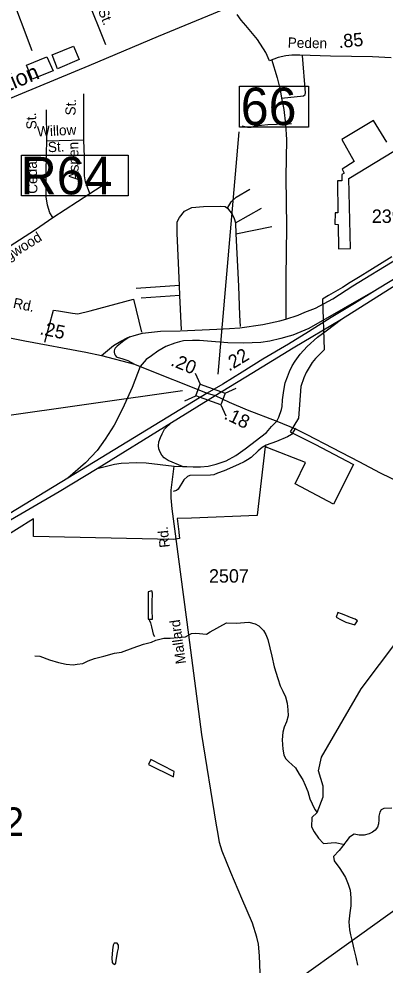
# Model space of a CAD drawing. Extents: x 2082433 to 2279600, y 546599 to 755198.
# Drawn here: x 2200262 to 2203681, y 633757 to 642580 of the extents above; entities that cross this region are included whole.
import ezdxf

# ---------------------------------------------------------------- set-up
doc = ezdxf.new("R2010")
doc.units = 0
for name, color, linetype in [('Exist Boundary Political City Limit New', 7, 'Continuous'), ('Exist Civil Demographics City Label', 7, 'Continuous'), ('Exist Cultural Manufacturing Building Footprint', 7, 'Continuous'), ('Exist Cultural Warehouse Building Footprint', 7, 'Continuous'), ('Exist Hydrographic Creek Single Shore', 7, 'Continuous'), ('Exist Hydrographic Misc Water Feature', 7, 'Continuous'), ('Exist Railroad Mainline', 7, 'Continuous'), ('Exist Railroad Mainline Label', 7, 'Continuous'), ('Exist Railroad Structure Bridge Number Label', 7, 'Continuous'), ('Exist Road Non-System Type 51', 7, 'Continuous'), ('Exist Road Non-System Type 51 Label', 7, 'Continuous'), ('Exist Road Primary Interstate Divided Center Attributed', 7, 'Continuous'), ('Exist Road Primary Interstate Mileage Hundredths English Label', 7, 'Continuous'), ('Exist Road Primary Interstate Ramp 1 Lane Attributed', 7, 'Continuous'), ('Exist Road Primary Interstate Service Attributed', 7, 'Continuous'), ('Exist Road Primary US Attributed', 7, 'Continuous'), ('Exist Road Primary US Mileage Hundredths English Label', 7, 'Continuous'), ('Exist Road Primary US Structure Standard Bridge CELL', 7, 'Continuous'), ('Exist Road Primary US Structure Standard Bridge Number Label', 7, 'Continuous'), ('Exist Road Secondary Mileage Hundredths English Label', 7, 'Continuous'), ('Exist Road Secondary Type 51 Attributed', 7, 'Continuous'), ('Exist Road Secondary Type 51 Label', 7, 'Continuous'), ('Exist Road Secondary Type 51 Number Label', 7, 'Continuous'), ('Exist Utilities Electrical Transmission Line', 7, 'Continuous'), ('Map Preparation Boundary City Limit Buffer Line', 7, 'Continuous')]:
    doc.layers.add(name, color=color, linetype=linetype)

msp = doc.modelspace()

# ---------------------------------------------------------------- linework, layer by layer
at = {"layer": 'Exist Boundary Political City Limit New'}
msp.add_lwpolyline([(2203745, 640359.7), (2203537.2, 640232.3), (2203449.8, 640179), (2203353.8, 640120.4), (2203282, 640076.7), (2203153.8, 640000), (2203097.8, 639966.5), (2203111, 639493.4), (2203030.8, 639412.1), (2203000.5, 639376.4), (2202943.5, 639282.6), (2202921.5, 639233.5), (2202894, 639152.1), (2202871.2, 638855.6), (2202796.2, 638728.6), (2203024.8, 638614.1), (2203387, 638425.3), (2203200.8, 638053.6), (2202841.8, 638246.1), (2202939.2, 638442.2), (2202586.8, 638580.6), (2202577.5, 638584.6), (2202560.8, 638592.7), (2202487, 637952.7), (2202486.8, 637950.1), (2201875, 637925.9), (2201738.8, 637920.6), (2201754, 637798.2), (2201755, 637790.8), (2201762.5, 637734.4), (2201703, 637725.5), (2200397.8, 637753.4), (2200399.2, 637917.5), (2200077.2, 637720.2)], dxfattribs=at)
at = {"layer": 'Exist Cultural Manufacturing Building Footprint'}
msp.add_lwpolyline([(2203696.1, 641431.4), (2203572.3, 641633), (2203275.8, 641454.4), (2203391, 641249.9), (2203281.6, 641177.8), (2203298.8, 641140.4), (2203278.7, 641128.9), (2203275.8, 641071.2), (2203235.5, 641068.4), (2203241.3, 640771.6), (2203215.4, 640771.6), (2203212.5, 640665), (2203244.1, 640662.1), (2203247, 640434.5), (2203359.3, 640437.4), (2203342, 641091.4), (2203920.6, 641442.9)], dxfattribs=at)
at = {"layer": 'Exist Cultural Warehouse Building Footprint'}
for points in [[(2200571.9, 642244.4), (2200773.2, 642325.4), (2200826.1, 642200.5), (2200623.6, 642114.9)], [(2200334.5, 642149.8), (2200524.6, 642225.3), (2200583.1, 642095.8), (2200387.4, 642018.1)]]:
    msp.add_lwpolyline(points, close=True, dxfattribs=at)
at = {"layer": 'Exist Hydrographic Creek Single Shore'}
for points in [[(2203046.4, 635180.5), (2203102.6, 635327.5), (2203102.6, 635426.7), (2203060.1, 635568.4), (2203088.4, 635697.2), (2203458.5, 636332.6), (2203962.5, 637001.3), (2204275.4, 637502.1), (2204366.5, 637672.1)], [(2201540.4, 636786.2), (2201615.3, 636805.5), (2201674.7, 636804.8), (2201816.7, 636817.9), (2201874.6, 636849.5), (2201914.8, 636852.6), (2202014.3, 636841.8), (2202048.7, 636864.2), (2202201.5, 636949.1), (2202289.5, 636944.5), (2202408.3, 636953.7), (2202467, 636938.3), (2202502.6, 636920.1), (2202520.4, 636900.3), (2202546.7, 636878.5), (2202567, 636840.6), (2202587.5, 636794.5), (2202603.9, 636715), (2202624.6, 636636.8), (2202644.9, 636537.2), (2202679.9, 636429.3), (2202702.1, 636359.9), (2202726.9, 636309.9), (2202750.9, 636258), (2202767.7, 636200.3), (2202773.6, 636136.2), (2202776.1, 636080.2), (2202760.3, 636026.2), (2202738.8, 635976), (2202727.1, 635927.9), (2202721.8, 635858.1), (2202726.7, 635770.1), (2202734.7, 635718.3), (2202751.1, 635684.1), (2202781, 635652.4), (2202811.2, 635628.8), (2202843.2, 635596.8), (2202880.1, 635537.3), (2202914.3, 635485.5), (2202936.3, 635433.5), (2202959, 635375.7), (2202979.3, 635306.2), (2202999.6, 635260.1), (2203025.9, 635208.3), (2203046.4, 635180.5), (2202997.7, 635131.9), (2202994.9, 635046.8), (2203020.4, 634998.7), (2203060.1, 634939.1), (2203105.5, 634890.9), (2203216, 634899.4), (2203306.7, 634882.4)], [(2200411.4, 636641.7), (2200457.6, 636638), (2200547.6, 636604.9), (2200633.5, 636577.3), (2200703.6, 636561.9), (2200767.6, 636558.3), (2200805.4, 636562.8), (2200857.8, 636569), (2200909.5, 636593.3), (2200969.2, 636615.5), (2201055.1, 636636.2), (2201155.2, 636666.9), (2201219, 636675.9), (2201328.6, 636714.5), (2201425.8, 636750), (2201501.1, 636769.3), (2201540.4, 636786.2)], [(2203743.7, 635221.2), (2203669.9, 635216.9), (2203645.7, 635204.7), (2203631.8, 635182.5), (2203624.2, 635146.3), (2203622.4, 635110.5), (2203620.7, 635074.7), (2203611.1, 635044.5), (2203588.9, 635014.2), (2203565.1, 634996.3), (2203531.3, 634981.9), (2203485.6, 634969.8), (2203439.4, 634969.4), (2203391.5, 634977), (2203367.9, 634962.8), (2203345.7, 634946.6), (2203314, 634906.5), (2203286.3, 634870.5), (2203252.4, 634826.1), (2203198.9, 634769.7)], [(2203198.9, 634769.7), (2203207.1, 634727.9), (2203229.5, 634696.1), (2203253.5, 634666.1), (2203287.7, 634614.3), (2203312.3, 634572.5), (2203336.7, 634512.9), (2203355.2, 634454.9), (2203361.5, 634383), (2203360.1, 634311), (2203350.5, 634245.1), (2203342.7, 634161.1), (2203347.4, 634087), (2203357.8, 634039.2), (2203374.7, 633977.1), (2203388.6, 633905.6), (2203407.3, 633831.4), (2203423.7, 633755.9)]]:
    msp.add_lwpolyline(points, dxfattribs=at)
at = {"layer": 'Exist Hydrographic Misc Water Feature'}
for points in [[(2201476.3, 636983), (2201508.3, 636983.4), (2201505.8, 637071), (2201505.4, 637165.2), (2201509.1, 637197), (2201509.1, 637225), (2201502.9, 637247.1), (2201468.9, 637236.8), (2201470.3, 636983.1), (2201476.3, 636983)], [(2201476.3, 636983), (2201482.4, 636969.1), (2201490.8, 636947.1), (2201500.9, 636911.1), (2201510.9, 636869.5), (2201517.3, 636843.4), (2201529.8, 636821.2)], [(2203398.2, 636928.4), (2203423.5, 636968.4), (2203401.5, 636982.3), (2203357.4, 636997.8), (2203315.4, 637015.6), (2203273.2, 637033.3), (2203239.1, 637043.3), (2203223.7, 637001), (2203269.9, 636975.4), (2203315.6, 636953.9), (2203398.2, 636928.4)], [(2201706.3, 635511.3), (2201712.1, 635561.1), (2201493.3, 635673.7), (2201472, 635627.4), (2201706.3, 635511.3)], [(2201156.6, 633764.1), (2201166.7, 633776.3), (2201170.1, 633802.1), (2201176.1, 633838.2), (2201183.7, 633878.4), (2201193.5, 633914.2), (2201193.5, 633944.2), (2201181.2, 633960.3), (2201153.1, 633960.1), (2201141.4, 633944), (2201135.9, 633899.8), (2201130.6, 633821.9), (2201132.8, 633781.8), (2201142.7, 633770.2), (2201152.9, 633764.2), (2201156.6, 633764.1)]]:
    msp.add_lwpolyline(points, dxfattribs=at)
at = {"layer": 'Exist Railroad Mainline'}
msp.add_lwpolyline([(2198662.3, 641217.8), (2199555.7, 641581.1), (2200130.4, 641819), (2200916.9, 642145.5), (2201567.1, 642419.5), (2202275.6, 642710.8), (2202521.6, 642814.3)], dxfattribs=at)
at = {"layer": 'Exist Railroad Structure Bridge Number Label'}
msp.add_lwpolyline([(2200285.8, 641309.2), (2201281.2, 641309.2), (2201281.2, 640929.3), (2200285.8, 640929.3)], close=True, dxfattribs=at)
at = {"layer": 'Exist Road Non-System Type 51'}
for p, q in [((2201073.4, 642339.1), (2200701.3, 643270.4)), ((2200868.6, 641448.3), (2200867.2, 641881.7)), ((2200523.2, 641441.3), (2200520.4, 641733.5)), ((2202751.6, 641598.2), (2202807.5, 641603.8)), ((2200868.6, 641448.3), (2200523.2, 641441.3)), ((2200923.1, 640950.5), (2201092.3, 641061)), ((2200579.8, 640727.5), (2200923.1, 640950.5)), ((2202283.2, 640676.8), (2202526.5, 640813.9)), ((2202283.2, 640676.8), (2202287.4, 640574.8)), ((2202287.4, 640574.8), (2202623, 640644.7)), ((2201763.1, 640092.4), (2201357.6, 640067.2)), ((2201765.9, 640000.1), (2201763.1, 640092.4)), ((2201765.9, 640000.1), (2201405.1, 639974.9)), ((2201780.6, 639682), (2201765.9, 640000.1)), ((2201333.8, 639967.9), (2201407.2, 639659.6))]:
    msp.add_line(p, q, dxfattribs=at)
for points in [[(2200093.3, 643035.9), (2200175.8, 642841.6), (2200384.1, 642286.5)], [(2202621.6, 642203.7), (2202673.3, 642031.7), (2202701.3, 641919.8), (2202715.2, 641841.5)], [(2202715.2, 641841.5), (2202919.4, 641863.9), (2202936.2, 641875.1), (2202939, 641891.9), (2202908.7, 642239.9)], [(2202715.2, 641841.5), (2202734.8, 641735.3), (2202751.6, 641598.2)], [(2202751.6, 641598.2), (2202586.6, 641592.7), (2202469.2, 641578.7), (2202427.2, 641567.5), (2202396.5, 641567.5), (2202346.1, 641578.7)], [(2202751.6, 641598.2), (2202760, 641455.6), (2202755.8, 641104.7), (2202760, 640641.9), (2202753, 640165.1), (2202754.4, 639780.6)], [(2200579.8, 640727.5), (2200550.5, 640770.9), (2200528.1, 640843.6), (2200518.3, 640921.9), (2200518.3, 641131.6), (2200520.4, 641329.4), (2200523.2, 641441.3)], [(2200923.1, 640950.5), (2200884.7, 641061.7), (2200876.3, 641117.6), (2200876.3, 641177.7), (2200874.2, 641294.5), (2200868.6, 641448.3)], [(2202209.1, 640815.3), (2202244.1, 640875.4), (2202291.6, 640917.3), (2202417.4, 640992.8)], [(2201763.1, 640092.4), (2201739.3, 640580.4), (2201739.3, 640686.6), (2201761.7, 640728.6), (2201809.2, 640787.3), (2201876.3, 640820.8), (2201985.4, 640832), (2202142, 640834.8), (2202189.5, 640829.2), (2202209.1, 640815.3)], [(2202209.1, 640815.3), (2202252.4, 640757.9), (2202272, 640718.8), (2202283.2, 640676.8)], [(2199966, 640340.2), (2200171.6, 640456.3), (2200418.4, 640615), (2200579.8, 640727.5)], [(2202287.4, 640574.8), (2202312.6, 640088.2), (2202322.4, 639818.3), (2202327.9, 639712.1)], [(2200504.4, 639564.7), (2200584.4, 639864.5), (2200631.9, 639858.9), (2200763.4, 639836.5), (2200813.7, 639830.9), (2200928.3, 639858.9), (2201333.8, 639967.9)], [(2202846.1, 638763.6), (2202821.6, 638728), (2202806.1, 638704), (2202771.2, 638681.6), (2202667.7, 638639.7), (2202569.8, 638604.7), (2202534.9, 638583.7), (2202497.1, 638553), (2202430, 638490), (2202397.9, 638467.7), (2202365.7, 638449.5), (2202314, 638425.7), (2202179, 638366.3), (2202116.1, 638343.9), (2202081.2, 638330), (2202051.8, 638324.4), (2201858.2, 638320.9), (2201835.8, 638312.5), (2201802.2, 638281.7), (2201750.5, 638195), (2201735.1, 638182.4), (2201704, 638171.9)]]:
    msp.add_lwpolyline(points, dxfattribs=at)
at = {"layer": 'Exist Road Primary Interstate Divided Center Attributed'}
for points in [[(2209312, 643523.6), (2209048.5, 643351.2), (2203611.4, 640058.4), (2203397.1, 639925.8), (2203178.6, 639796.5), (2202967.1, 639662.6), (2202777.9, 639547.5), (2202541, 639407.3), (2202346.8, 639286.9), (2202166.6, 639175.2), (2202020, 639090.5)], [(2203272.9, 639778.8), (2203782.2, 640099), (2209090.6, 643307.1), (2209352.5, 643480.9)], [(2202094.2, 639067.3), (2202437.7, 639275.1), (2202822.9, 639512.7), (2203272.9, 639778.8)], [(2202020, 639090.5), (2200720.4, 638298.1)], [(2201686.2, 638816.5), (2202094.2, 639067.3)], [(2200991.6, 638387.6), (2201686.2, 638816.5)], [(2195667, 635163.3), (2195941.2, 635329.3), (2196163.2, 635467.1), (2196578.1, 635719.3), (2197057.7, 636011.3), (2197470.5, 636262.8), (2197906.7, 636531.2), (2198303.7, 636766.3), (2198918.5, 637140.3), (2199399.2, 637432.7), (2200110.7, 637865.4), (2200637.2, 638172.5), (2200991.6, 638387.6)], [(2200720.4, 638298.1), (2200105.2, 637925.2), (2199761.6, 637717.1), (2199304.3, 637437.7), (2198718.7, 637081.6), (2198196.3, 636764.6), (2197532, 636362.8), (2197098.7, 636100.7), (2196258.7, 635587.5), (2195924.7, 635382.9), (2195230.9, 634961.3), (2194803.5, 634700.8), (2194326, 634408.7)]]:
    msp.add_lwpolyline(points, dxfattribs=at)
at = {"layer": 'Exist Road Primary Interstate Ramp 1 Lane Attributed'}
for points in [[(2203611.4, 640058.4), (2202968.9, 639694), (2202818.7, 639632.3), (2202786.8, 639621), (2202709.1, 639598.8), (2202605.2, 639575.3), (2202521.7, 639563.5), (2202360.3, 639554.7), (2202211.5, 639559.7), (2202022.2, 639575.7), (2201947.4, 639580.3), (2201882, 639581.6), (2201798, 639577.8), (2201761.9, 639569), (2201717.6, 639557.6), (2201635.1, 639525.4), (2201560.6, 639481.2), (2201500.7, 639439.5), (2201451.3, 639402.8), (2201393.6, 639338.4)], [(2202715, 638938), (2202718.8, 638967), (2202724.2, 639028.3), (2202734.5, 639116.4), (2202749.6, 639185.3), (2202769.5, 639242.4), (2202788.9, 639291.9), (2202814.5, 639346.1), (2202840.7, 639388.9), (2202889, 639454.4), (2202953.4, 639523.6), (2203051.2, 639612.6), (2203129.7, 639672.6), (2203272.9, 639778.8)], [(2201393.6, 639338.4), (2201318.8, 639144.1), (2201228.6, 638943.4), (2201151.7, 638791), (2201068.5, 638660.3), (2200993, 638556.8), (2200885.4, 638440.8), (2200720.4, 638298.1)], [(2202669.6, 638827.7), (2202689.4, 638867.5), (2202715, 638938)], [(2201788.7, 638407.1), (2201655.4, 638463.5), (2201620.1, 638486.9), (2201597.7, 638512.8), (2201580.3, 638540.7), (2201569.8, 638569.4), (2201566.3, 638597.4), (2201569.1, 638635.8), (2201583.4, 638677.4), (2201598.8, 638711), (2201622.6, 638755), (2201686.2, 638816.5)], [(2201788.7, 638407.1), (2201829.5, 638406.4), (2201888.5, 638403.8), (2201958.8, 638403.8), (2202028, 638408.9), (2202102.8, 638427.8), (2202197.2, 638460), (2202287, 638507.9), (2202375.5, 638570.4), (2202572.6, 638722.8), (2202620.9, 638778.8), (2202669.6, 638827.7)], [(2200991.6, 638387.6), (2201154.3, 638427.2), (2201218.6, 638436), (2201362.2, 638443.7), (2201451.3, 638441.9), (2201711, 638408.2)], [(2201711, 638408.2), (2201788.7, 638407.1)]]:
    msp.add_lwpolyline(points, dxfattribs=at)
at = {"layer": 'Exist Road Primary Interstate Service Attributed'}
for points in [[(2201296.9, 639613.9), (2201339.4, 639628.9), (2201415, 639648.4), (2201584.2, 639667.1), (2201767.7, 639671.6), (2202111.8, 639688.2), (2202228, 639691.5), (2202325, 639698.2), (2202539.1, 639728.9), (2202697.8, 639764.5), (2202754.4, 639780.6), (2202868.6, 639816.6), (2202931.3, 639844.2), (2203032.6, 639884.1), (2203192, 639969.3), (2203380.9, 640090.3), (2204602.8, 640837.6), (2205139.8, 641164.9)], [(2201035, 639440.2), (2201144.8, 639533.5), (2201212.8, 639575.2), (2201280, 639607.9), (2201296.9, 639613.9)], [(2201296.9, 639613.9), (2201242, 639577.3), (2201179.1, 639527.8), (2201160.4, 639509.1), (2201154.4, 639497.1), (2201152.1, 639484.4), (2201152.1, 639472.4), (2201155.9, 639456), (2201159.6, 639443.2), (2201170.1, 639431.3), (2201180.6, 639424.5), (2201231.5, 639409.5), (2201279.4, 639393.1), (2201341.6, 639360.1)]]:
    msp.add_lwpolyline(points, dxfattribs=at)
at = {"layer": 'Exist Road Primary US Attributed'}
for points in [[(2199723.8, 639694.8), (2200318.7, 639578.8), (2200886.7, 639470.9), (2201035, 639440.2)], [(2201035, 639440.2), (2201341.6, 639360.1), (2201393.6, 639338.4)], [(2201393.6, 639338.4), (2202020, 639090.5)], [(2202020, 639090.5), (2202094.2, 639067.3)], [(2202094.2, 639067.3), (2202224.1, 639006.7), (2202392.6, 638933.3), (2202669.6, 638827.7)], [(2202669.6, 638827.7), (2202846.1, 638756.2), (2202951, 638703.7), (2203189.8, 638581.8), (2203435, 638454.3), (2203634.8, 638347.9), (2203829.7, 638253), (2203987.1, 638179.3), (2204157.2, 638108.4), (2204484.6, 637983.7), (2204698.6, 637901.5), (2204928.9, 637815), (2205838.9, 637486.2)]]:
    msp.add_lwpolyline(points, dxfattribs=at)
at = {"layer": 'Exist Road Primary US Mileage Hundredths English Label'}
msp.add_line((2201788.4, 639111), (2199893.5, 638843.5), dxfattribs=at)
at = {"layer": 'Exist Road Primary US Structure Standard Bridge CELL'}
for p, q in [((2201906.6, 639277.5), (2201954.2, 639174.8)), ((2202186.8, 639089), (2202289.5, 639136.6)), ((2201811.7, 639018.5), (2201914.4, 639066.1)), ((2202147.8, 638982.7), (2202195.4, 638880.1))]:
    msp.add_line(p, q, dxfattribs=at)
msp.add_lwpolyline([(2201954.2, 639174.8), (2202187, 639089.5), (2202147.1, 638980.8), (2201914.4, 639066.1)], close=True, dxfattribs=at)
at = {"layer": 'Exist Road Primary US Structure Standard Bridge Number Label'}
msp.add_line((2202122.2, 639267.6), (2202317.8, 641527.2), dxfattribs=at)
msp.add_lwpolyline([(2202320.9, 641951.7), (2202965, 641951.7), (2202965, 641569.4), (2202320.9, 641569.4)], close=True, dxfattribs=at)
at = {"layer": 'Exist Road Secondary Type 51 Attributed'}
for points in [[(2203739, 642217.3), (2203562.6, 642224.6), (2203170.8, 642232), (2202886.7, 642241.2), (2202809.2, 642241.2), (2202754.2, 642234.5), (2202683.1, 642219.8), (2202602.5, 642187.9), (2202568.9, 642267.2), (2202491.2, 642388.1), (2202381.7, 642519.5), (2202338.4, 642567.8), (2202298.6, 642619.8)], [(2202517.1, 633603.7), (2202509.4, 633842.1), (2202499.6, 633951.1), (2202484.2, 634016.9), (2202442.9, 634147.6), (2202343.7, 634376.9), (2202241.6, 634619.7), (2202159.9, 634819), (2202136.1, 634898.7), (2202122.1, 634977), (2202104.6, 635081.1), (2201971.7, 635907.3), (2201849.2, 636835.6), (2201754.9, 637542.6), (2201718.4, 637825.6), (2201694.1, 638011.2), (2201684.9, 638114.6), (2201684.9, 638184.6), (2201711, 638408.2)]]:
    msp.add_lwpolyline(points, dxfattribs=at)
at = {"layer": 'Exist Utilities Electrical Transmission Line'}
msp.add_lwpolyline([(2205939.5, 637679.5), (2205814.9, 637498.8), (2205352.3, 636743.8), (2203885.3, 634372.7), (2203865.4, 634340.7), (2203849.6, 634326.5), (2202341.6, 633244.5), (2200131.5, 631642.1), (2198802.9, 630659.3), (2196209, 628764.2), (2194963.8, 627840.1), (2194349.2, 627390), (2192966.8, 626370.9), (2191379.5, 625202.4), (2189939.5, 624140.9), (2188179.1, 622841.3), (2186203.8, 621394.3)], dxfattribs=at)
at = {"layer": 'Map Preparation Boundary City Limit Buffer Line'}
msp.add_lwpolyline([(2203745, 640359.7), (2203537.2, 640232.3), (2203449.8, 640179), (2203353.8, 640120.4), (2203282, 640076.7), (2203153.8, 640000), (2203097.8, 639966.5), (2203111, 639493.4), (2203030.8, 639412.1), (2203000.5, 639376.4), (2202943.5, 639282.6), (2202921.5, 639233.5), (2202894, 639152.1), (2202871.2, 638855.6), (2202796.2, 638728.6), (2203024.8, 638614.1), (2203387, 638425.3), (2203200.8, 638053.6), (2202841.8, 638246.1), (2202939.2, 638442.2), (2202586.8, 638580.6), (2202577.5, 638584.6), (2202560.8, 638592.7), (2202487, 637952.7), (2202486.8, 637950.1), (2201875, 637925.9), (2201738.8, 637920.6), (2201754, 637798.2), (2201755, 637790.8), (2201762.5, 637734.4), (2201703, 637725.5), (2200397.8, 637753.4), (2200399.2, 637917.5), (2200077.2, 637720.2)], dxfattribs=at)

# ---------------------------------------------------------------- texts
at = {"layer": 'Exist Civil Demographics City Label'}
msp.add_text('Pop.11,442', height=265, dxfattribs=at).set_placement((2198497.1, 634962.1))
at = {"layer": 'Exist Railroad Mainline Label'}
msp.add_text('Transportation', height=150, rotation=22.53725, dxfattribs=at).set_placement((2199271.3, 641532.1))
at = {"layer": 'Exist Railroad Structure Bridge Number Label'}
msp.add_text('R64', height=350, dxfattribs=at).set_placement((2200276.9, 640943.9))
at = {"layer": 'Exist Road Non-System Type 51 Label'}
for s, rotation, p in [('St.', 291.82655, (2200999.4, 642656.1)), ('Peden', 358.84258, (2202771.5, 642312.3)), ('St.', 88.10417, (2200790.6, 641677.9)), ('St.', 92.45591, (2200428.2, 641551.6)), ('Willow', 2.74906, (2200434.1, 641482.8)), ('St.', 2.74906, (2200535.1, 641336.1)), ('Aspen', 91.22413, (2200823.2, 641074)), ('Cedar', 91.33059, (2200436.1, 640950)), ('Dogwood', 31.89169, (2200030.3, 640235.4)), ('Rd.', 347.72662, (2200202.8, 639888.2))]:
    msp.add_text(s, height=95, rotation=rotation, dxfattribs=at).set_placement(p)
at = {"layer": 'Exist Road Primary Interstate Mileage Hundredths English Label'}
msp.add_text('.22', height=125, rotation=31.32663, dxfattribs=at).set_placement((2202225, 639290.1))
at = {"layer": 'Exist Road Primary US Mileage Hundredths English Label'}
for s, rotation, p in [('.25', 348.22565, (2200450.9, 639639.7)), ('.20', 337.45416, (2201671.6, 639351.2)), ('.18', 334.23467, (2202169.4, 638854.5))]:
    msp.add_text(s, height=125, rotation=rotation, dxfattribs=at).set_placement(p)
at = {"layer": 'Exist Road Primary US Structure Standard Bridge Number Label'}
msp.add_text('66', height=350, dxfattribs=at).set_placement((2202333.4, 641589.2))
at = {"layer": 'Exist Road Secondary Mileage Hundredths English Label'}
msp.add_text('.85', height=125, rotation=5.36832, dxfattribs=at).set_placement((2203250.4, 642307.1))
at = {"layer": 'Exist Road Secondary Type 51 Label'}
for s, rotation, p in [('Rd.', 96.0664, (2201671.6, 637654.3)), ('Mallard', 98.19533, (2201822.8, 636571.4))]:
    msp.add_text(s, height=95, rotation=rotation, dxfattribs=at).set_placement(p)
at = {"layer": 'Exist Road Secondary Type 51 Number Label'}
for s, p in [('2398', (2203557.3, 640677.7)), ('2507', (2202037.3, 637323.3))]:
    msp.add_text(s, height=125, dxfattribs=at).set_placement(p)

doc.saveas('drawing.dxf')
